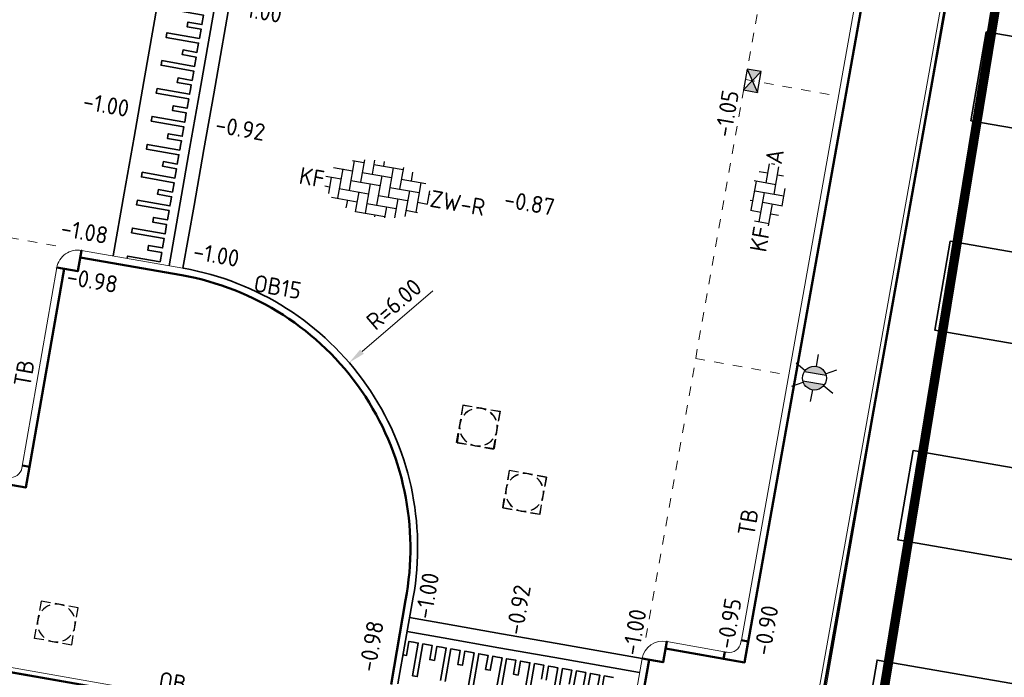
# Model space of a CAD drawing. Header units: metres. Extents: x 2514 to 227642, y 1683 to 852646.
# Tile 327 of 462: x 114019 to 114040, y 426258 to 426272. Entities that reach past the tile are written whole.
import ezdxf
from ezdxf.enums import TextEntityAlignment as Align
from ezdxf.lldxf.tags import DXFTag

# ---------------------------------------------------------------- set-up
doc = ezdxf.new("R2010")
doc.units = ezdxf.units.M
doc.linetypes.add('VW-1-1_STREEP', pattern=[2, 1, -1])
doc.linetypes.add('XX-CENTER', pattern=[8, 5, -1, 1, -1])
doc.layers.get('Defpoints').update_dxf_attribs({"color": 244, "lineweight": 35})
for name, color, linetype, lineweight in [('B-WE-KG-GRENS_PERCEEL-GV', 252, 'KG-PERCEEL', 18), ('B-WE-OG-BEBOUWING-GV', 4, 'Continuous', 35), ('N-WE-IE-MEUBILAIR_WEGMEUBILAIR_LICHTMAST-S', 7, 'Continuous', 25), ('N-WE-KG-WERKGRENS-G', 7, 'XX-CENTER', 35), ('N-WE-RI-HWA_KOLK-S', 150, 'Continuous', 25), ('N-WE-RI-PUT-OPHOOGTEBRENGEN-S', 7, 'Continuous', 25), ('N-WE-VH-DREMPEL_BESTRAAT-G', 1, 'Continuous', 35), ('N-WE-VH-KANTOPSLUITING-T18', 1, 'Continuous', 18), ('N-WE-VH-KANTOPSLUITING_ACHTERKANTBAND-G', 1, 'Continuous', 50), ('N-WE-VH-KANTOPSLUITING_OPSLUITBAND_100X200-G', 1, 'Continuous', 18), ('N-WE-VH-KANTOPSLUITING_OPSLUITBAND_150X250-G', 1, 'Continuous', 35), ('N-WE-VH-KANTOPSLUITING_TROTTOIRBAND_130 150-G', 2, 'Continuous', 13), ('N-WE-VH-M', 7, 'Continuous', 18), ('N-WE-VH-NAP-T18', 1, 'Continuous', 18), ('N-WE-VH-VERHARDING_BETONSTRAATSTEEN-S', 1, 'Continuous', 25), ('N-WE-VH-VERHARDING_STRAATBAKSTEEN-S', 1, 'Continuous', 5), ('N-WE-VW-MARKERING_LANGS_STREEP_11_010-G', 7, 'VW-1-1_STREEP', 13)]:
    doc.layers.add(name, color=color, linetype=linetype, lineweight=lineweight)
doc.styles.add('ISO', font='NLCS-ISO.ttf')
doc.styles.add('NLCS-ISO', font='NLCS-ISO.ttf', dxfattribs={"height": 1.8})
doc.styles.add('NLCS-ISO-M200-T18', font='NLCS-ISO.ttf', dxfattribs={"height": 0.36})
doc.styles.get("Standard").update_dxf_attribs({"font": 'romans'})
tags = doc.linetypes.add('KG-PERCEEL', pattern='A,5.5,-2,["P",Standard,S=1.8,R=0,X=-0.5,Y=-0.9],-2,5.5,-2,[5,NLCS.SHX,S=0.75,R=0,X=0,Y=0],-2', length=19).pattern_tags.tags
tags[6] = DXFTag(74, 10)
doc.dimstyles.new('NLCS-M200-T18-PIJL_L2_H1', dxfattribs={"dimscale": 0.2, "dimtxt": 2.5, "dimasz": 1.8, "dimexe": 2, "dimexo": 2, "dimgap": 0.7, "dimtad": 1, "dimzin": 0, "dimdsep": 46, "dimtxsty": 'NLCS-ISO-M200-T18', "dimcen": 0, "dimdle": 2, "dimclrd": 256, "dimclre": 256, "dimclrt": 1, "dimadec": 1, "dimazin": 0, "dimtfac": 1, "dimtdec": 3, "dimtofl": 0, "dimtmove": 0, "dimatfit": 3, "dimfxl": 2, "dimfxlon": 1, "dimtfillclr": 256, "dimtolj": 1, "dimtzin": 0, "dimlwd": -1, "dimlwe": -1, "dimarcsym": 0})

# ---------------------------------------------------------------- blocks, each defined once
blk = doc.blocks.new('SVH-BSS_KEIFORMAAT_ELLEBOOG_KL-SO-flat-124')
at = {"layer": 'N-WE-VH-VERHARDING_BETONSTRAATSTEEN-S', "ltscale": 0.2}
for p, q in [((-0.03160158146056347, 0.2651760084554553), (0.03907270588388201, 0.6665453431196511)), ((0.08225017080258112, 0.6715900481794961), (0.1520953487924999, 0.6592915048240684)), ((-0.1772625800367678, 0.5040551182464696), (0.004815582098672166, 0.4719942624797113)), ((0.138799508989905, 0.02194059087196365), (0.2403075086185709, 0.5984189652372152)), ((0.2116338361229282, 0.4355770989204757), (0.3387737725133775, 0.4131899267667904)), ((-0.3476713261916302, -0.3188615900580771), (-0.2384198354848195, 0.3015931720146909)), ((-0.2841095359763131, 0.3096383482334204), (0.1752166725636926, 0.2287588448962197)), ((-0.274836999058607, 0.09477491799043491), (0.345617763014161, -0.01447657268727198)), ((-0.1772702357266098, -0.5620970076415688), (-0.06801874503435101, 0.05835775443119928)), ((0.3092005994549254, -0.221294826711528), (0.3735629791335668, 0.1442282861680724)), ((-0.3725019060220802, -0.1012586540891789), (-0.3112541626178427, -0.1120433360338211)), ((-0.1044359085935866, -0.1484604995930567), (0.3155101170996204, -0.2224058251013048)), ((0.0214489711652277, -0.6445098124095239), (0.1023823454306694, -0.1848776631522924)), ((-0.3607128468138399, -0.3165652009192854), (-0.1408530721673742, -0.3552787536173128)), ((0.06596518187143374, -0.3916959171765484), (0.2308867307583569, -0.4207357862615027)), ((-0.2819009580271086, -0.5436733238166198), (0.02954801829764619, -0.5985141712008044))]:
    blk.add_line(p, q, dxfattribs=at)
at = {"layer": 'N-WE-VH-VERHARDING_BETONSTRAATSTEEN-S', "style": 'NLCS-ISO'}
blk.add_attdef('KLEUR', text='', height=0.3600000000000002, rotation=80.01356215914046, dxfattribs=at).set_placement((0.11774534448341, 0.6686925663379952), align=Align.MIDDLE_LEFT)
at = {"layer": 'N-WE-VH-VERHARDING_BETONSTRAATSTEEN-S', "style": 'NLCS-ISO', "flags": 1}
blk.add_attdef('FUNCTIE', text='', height=0.3600000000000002, rotation=80.01356215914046, dxfattribs=at).set_placement((0.7101152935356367, -0.1014836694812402), align=Align.MIDDLE_CENTER)
at = {"layer": 'N-WE-VH-VERHARDING_BETONSTRAATSTEEN-S', "style": 'NLCS-ISO'}
blk.add_attdef('FORMAAT', text='', height=0.3600000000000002, rotation=80.01356215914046, dxfattribs=at).set_placement((-0.11774534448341, -0.6686925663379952), align=Align.MIDDLE_RIGHT)
blk = doc.blocks.new('SRI-PUT_OPHOOGTEBRENGEN-SO-flat-47')
at = {"layer": 'N-WE-RI-PUT-OPHOOGTEBRENGEN-S', "lineweight": -3}
for points in [[(-0.1347939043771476, 0.4273027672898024), (-0.3325070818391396, 0.4576817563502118), (-0.3628759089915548, 0.260034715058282)], [(0.1617262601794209, 0.3817419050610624), (-0.03595384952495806, 0.4121158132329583)], [(-0.3780628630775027, 0.1611946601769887), (-0.4084367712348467, -0.0364854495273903)], [(0.3822785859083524, -0.1580141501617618), (0.4126524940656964, 0.0396659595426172)], [(-0.4236237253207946, -0.135325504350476), (-0.4540027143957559, -0.3330386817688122), (-0.2563226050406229, -0.3634125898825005)], [(-0.1574825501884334, -0.3785995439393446), (0.04019755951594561, -0.4089734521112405)], [(0.1390376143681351, -0.4241604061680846), (0.3367177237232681, -0.4545343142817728), (0.3670916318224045, -0.2568542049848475)]]:
    blk.add_lwpolyline(points, dxfattribs=at)
at = {"layer": 'N-WE-RI-PUT-OPHOOGTEBRENGEN-S'}
blk.add_lwpolyline([(0.2605625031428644, 0.3665301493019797), (0.4582413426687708, 0.3361479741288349), (0.4278642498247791, 0.1385022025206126)], dxfattribs=at)
at = {"layer": 'N-WE-RI-PUT-OPHOOGTEBRENGEN-S', "lineweight": -3, "ltscale": 0.2}
for start, end in [(111.2599230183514, 141.259923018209), (66.26471523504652, 96.26471523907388), (21.26471524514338, 51.26471523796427), (156.2599230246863, 186.2599230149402), (336.2647152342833, 6.264715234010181), (201.259923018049, 231.2599230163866), (246.259923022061, 276.259923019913), (291.2647152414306, 321.2647152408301)]:
    blk.add_arc((0.002105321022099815, 0.001573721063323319), 0.3999999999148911, start, end, dxfattribs=at)
blk = doc.blocks.new('SRI-PUT_OPHOOGTEBRENGEN-SO-flat-53')
at = {"layer": 'N-WE-RI-PUT-OPHOOGTEBRENGEN-S', "lineweight": -3}
for points in [[(-0.1258697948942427, 0.4300161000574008), (-0.3229077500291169, 0.464504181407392), (-0.3573842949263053, 0.2675321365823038)], [(0.1696377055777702, 0.3782926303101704), (-0.02736729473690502, 0.4127749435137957)], [(-0.374625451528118, 0.1690296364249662), (-0.4091077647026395, -0.02797536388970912)], [(0.3789064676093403, -0.1659375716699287), (0.4133887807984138, 0.03106742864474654)], [(-0.4263489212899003, -0.1264778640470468), (-0.4608370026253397, -0.3235158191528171), (-0.2638320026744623, -0.3579981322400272)], [(-0.1653295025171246, -0.3752392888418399), (0.03167549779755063, -0.4097216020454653)], [(0.1301779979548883, -0.4269627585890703), (0.3271829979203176, -0.461445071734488), (0.3616653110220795, -0.2644400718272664)]]:
    blk.add_lwpolyline(points, dxfattribs=at)
at = {"layer": 'N-WE-RI-PUT-OPHOOGTEBRENGEN-S'}
blk.add_lwpolyline([(0.2681358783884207, 0.361026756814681), (0.4651394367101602, 0.3265362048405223), (0.4306546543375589, 0.1295656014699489)], dxfattribs=at)
at = {"layer": 'N-WE-RI-PUT-OPHOOGTEBRENGEN-S', "lineweight": -3, "ltscale": 0.2}
for start, end in [(110.0671454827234, 140.0671454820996), (65.07193770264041, 95.07193770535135), (20.07193770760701, 50.07193770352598), (155.0671454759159, 185.0671454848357), (335.0719377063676, 5.071937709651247), (200.0671454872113, 230.0671454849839), (245.0671454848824, 275.0671454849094), (290.0719377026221, 320.0719377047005)]:
    blk.add_arc((0.002137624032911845, 0.001529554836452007), 0.3999999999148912, start, end, dxfattribs=at)
blk = doc.blocks.new('SRI-PUT_OPHOOGTEBRENGEN-SO-flat-96')
at = {"layer": 'N-WE-RI-PUT-OPHOOGTEBRENGEN-S', "lineweight": -3}
for points in [[(-0.1294360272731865, 0.4271882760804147), (-0.3263808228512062, 0.4620127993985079), (-0.3612053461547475, 0.2650680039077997)], [(0.1659811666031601, 0.3749514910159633), (-0.03096362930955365, 0.4097760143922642)], [(0.4265680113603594, 0.1257369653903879), (0.4613983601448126, 0.3227147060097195), (0.2644535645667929, 0.3575392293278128)], [(-0.378617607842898, 0.1665956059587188), (-0.4134421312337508, -0.03034918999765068)], [(0.3743312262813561, -0.1696802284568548), (0.4091557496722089, 0.02726456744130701)], [(-0.1702946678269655, -0.3779973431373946), (0.02665012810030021, -0.4128218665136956)], [(0.125122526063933, -0.430234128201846), (0.3221002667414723, -0.4650644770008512), (0.3569189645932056, -0.2681526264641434)]]:
    blk.add_lwpolyline(points, dxfattribs=at)
at = {"layer": 'N-WE-RI-PUT-OPHOOGTEBRENGEN-S'}
blk.add_lwpolyline([(-0.2687626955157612, -0.3605603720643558), (-0.4657060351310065, -0.3257276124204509), (-0.4308791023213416, -0.1288172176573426)], dxfattribs=at)
at = {"layer": 'N-WE-RI-PUT-OPHOOGTEBRENGEN-S', "lineweight": -3, "ltscale": 0.2}
for start, end in [(109.9723961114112, 139.9723961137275), (64.96760389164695, 94.96760389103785), (19.96760388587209, 49.96760389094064), (154.9723961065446, 184.9723961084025), (334.9676038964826, 4.967603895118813), (199.9723961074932, 229.9723961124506), (244.9723961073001, 274.9723961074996), (289.967603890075, 319.9676038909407)]:
    blk.add_arc((-0.002140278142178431, -0.001525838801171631), 0.3999999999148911, start, end, dxfattribs=at)
blk = doc.blocks.new('SRI-PUT_OPHOOGTEBRENGEN-SO-flat-115')
at = {"layer": 'N-WE-RI-PUT-OPHOOGTEBRENGEN-S', "lineweight": -3}
for points in [[(-0.1300432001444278, 0.4269473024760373), (-0.3270364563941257, 0.4614966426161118), (-0.3615805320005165, 0.2645333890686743)], [(0.1654466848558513, 0.3751232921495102), (-0.03154657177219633, 0.4096726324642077)], [(0.4263867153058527, 0.1263030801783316), (0.4609365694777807, 0.3232992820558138), (0.263943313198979, 0.3578486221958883)], [(-0.37885256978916, 0.1660517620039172), (-0.4133966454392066, -0.03091149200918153)], [(0.3745706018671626, -0.1691418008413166), (0.4091146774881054, 0.02782145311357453)], [(-0.1697558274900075, -0.3781746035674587), (0.02723742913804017, -0.4127239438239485)], [(0.1257340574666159, -0.4299986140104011), (0.3227602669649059, -0.4645537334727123), (0.3572985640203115, -0.267623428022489)]]:
    blk.add_lwpolyline(points, dxfattribs=at)
at = {"layer": 'N-WE-RI-PUT-OPHOOGTEBRENGEN-S'}
blk.add_lwpolyline([(-0.2682481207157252, -0.3608752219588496), (-0.4652399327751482, -0.3263176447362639), (-0.4306933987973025, -0.1293887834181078)], dxfattribs=at)
at = {"layer": 'N-WE-RI-PUT-OPHOOGTEBRENGEN-S', "lineweight": -3}
for start_param, end_param in [(5.236029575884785, 5.759628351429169), (4.450547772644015, 4.974146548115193), (3.665149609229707, 4.188748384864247), (6.021427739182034, 6.545026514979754), (2.87975144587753, 3.403350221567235), (0.5236405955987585, 1.047239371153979), (1.309038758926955, 1.832637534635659), (2.094353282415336, 2.617952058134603)]:
    blk.add_ellipse((-0.002138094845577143, -0.001528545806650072), major_axis=(-0.3939836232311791, 0.06911515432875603), ratio=0.9998476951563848, start_param=start_param, end_param=end_param, dxfattribs=at)
blk = doc.blocks.new('SRI-PUT_OPHOOGTEBRENGEN-SO-flat-116')
at = {"layer": 'N-WE-RI-PUT-OPHOOGTEBRENGEN-S', "lineweight": -3}
for points in [[(-0.130043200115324, 0.4269473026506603), (-0.3270364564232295, 0.4614966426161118), (-0.3615805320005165, 0.264533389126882)], [(0.1654466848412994, 0.3751232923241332), (-0.03154657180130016, 0.4096726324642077)], [(0.4263867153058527, 0.1263030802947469), (0.4609365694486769, 0.3232992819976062), (0.2639433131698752, 0.357848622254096)], [(-0.3788525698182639, 0.1660517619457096), (-0.4133966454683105, -0.03091149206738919)], [(0.374570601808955, -0.1691418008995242), (0.4091146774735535, 0.02782145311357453)], [(-0.1697558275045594, -0.3781746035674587), (0.02723742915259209, -0.4127239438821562)], [(0.1257340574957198, -0.4299986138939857), (0.3227602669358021, -0.46455373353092), (0.3572985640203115, -0.2676234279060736)]]:
    blk.add_lwpolyline(points, dxfattribs=at)
at = {"layer": 'N-WE-RI-PUT-OPHOOGTEBRENGEN-S'}
blk.add_lwpolyline([(-0.2682481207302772, -0.3608752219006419), (-0.4652399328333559, -0.3263176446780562), (-0.4306933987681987, -0.1293887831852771)], dxfattribs=at)
at = {"layer": 'N-WE-RI-PUT-OPHOOGTEBRENGEN-S', "lineweight": -3}
for start_param, end_param in [(5.236029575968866, 5.759628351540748), (4.450547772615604, 4.97414654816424), (3.665149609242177, 4.188748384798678), (6.021427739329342, 6.545026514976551), (2.87975144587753, 3.403350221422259), (0.5236405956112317, 1.047239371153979), (1.30903875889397, 1.832637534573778), (2.09435328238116, 2.617952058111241)]:
    blk.add_ellipse((-0.002138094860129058, -0.001528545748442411), major_axis=(-0.3939836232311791, 0.06911515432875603), ratio=0.9998476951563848, start_param=start_param, end_param=end_param, dxfattribs=at)
blk = doc.blocks.new('N-SRI-KOLK_STRAAT_450X300-SO')
h = blk.add_hatch(color=256)
h.dxf.hatch_style = 1
h.paths.add_polyline_path([(-7.122080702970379e-14, 0.7499999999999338), (-1.125000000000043, 1.49999999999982), (-1.125000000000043, 4.75175454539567e-14)])
h.paths.add_polyline_path([(1.1249999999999, 1.49999999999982), (-7.122080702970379e-14, 0.7499999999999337), (1.1249999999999, 4.75175454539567e-14)])
for p, q in [((-1.125000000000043, 4.75175454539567e-14), (1.1249999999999, 1.49999999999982)), ((1.1249999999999, 4.75175454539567e-14), (-1.125000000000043, 1.49999999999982))]:
    blk.add_line(p, q)
at = {"flags": 128}
blk.add_lwpolyline([(-1.125000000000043, 4.75175454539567e-14), (1.1249999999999, 4.75175454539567e-14), (1.1249999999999, 1.49999999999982), (-1.125000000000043, 1.49999999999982)], close=True, dxfattribs=at)
blk = doc.blocks.new('hoekblok inw. 25')
at = {"layer": 'N-WE-VH-KANTOPSLUITING_ACHTERKANTBAND-G', "ltscale": 0.2, "flags": 128}
blk.add_lwpolyline([(-0.4500000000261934, 0.150000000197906), (-0.4499999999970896, 1.164153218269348e-10), (-1.455191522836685e-11, 5.820766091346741e-11), (-1.455191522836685e-11, 0.4500000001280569), (-0.1500000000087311, 0.4500000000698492)], dxfattribs=at)
at = {"layer": 'N-WE-VH-KANTOPSLUITING_TROTTOIRBAND_130 150-G', "ltscale": 0.2, "flags": 128}
blk.add_lwpolyline([(-0.1500000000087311, 0.4500000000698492), (-0.150000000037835, 0.400000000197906, -0.4142135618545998), (-0.4000000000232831, 0.150000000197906), (-0.4500000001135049, 0.1500000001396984)], format="xyb", dxfattribs=at)
blk = doc.blocks.new('*D525')
at = {"layer": 'Defpoints', "color": 0, "ltscale": 0.2, "transparency": 16777216}
for p in [(114025.674272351, 426264.7525895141), (114021.124384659, 426260.8412570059)]:
    blk.add_point(p, dxfattribs=at)
at = {"layer": 'N-WE-VH-M', "ltscale": 0.2, "transparency": 16777216}
blk.add_line((114027.4426620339, 426266.2727940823), (114025.9472656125, 426264.9872694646), dxfattribs=at)
blk.add_solid([(114025.9081522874, 426265.0327683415), (114025.9863789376, 426264.9417705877), (114025.674272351, 426264.7525895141)], dxfattribs=at)
at = {"layer": 'N-WE-VH-M', "color": 1, "ltscale": 0.2, "transparency": 16777216, "insert": (114026.6228560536, 426265.9900324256), "char_height": 0.36, "attachment_point": 5, "rotation": 40.68415746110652, "style": 'NLCS-ISO-M200-T18'}
blk.add_mtext('\\A1;R=6.00', dxfattribs=at)
blk = doc.blocks.new('SVH-BSS_KEIFORMAAT_ELLEBOOG-SO')
at = {"ltscale": 0.1}
for p, q in [((-3.104154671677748, 2.485541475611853), (-1.871609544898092, 2.485541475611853)), ((-2.92160954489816, 2.48554147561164), (-2.92160954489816, -0.6644585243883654)), ((-1.871609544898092, 2.805519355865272), (-1.871609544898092, 0.3855414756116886)), ((-0.8216095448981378, 2.941359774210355), (-0.8216095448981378, 1.435541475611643)), ((-0.8216095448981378, 2.485541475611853), (2.32839045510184, 2.485541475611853)), ((0.2283904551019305, 2.970445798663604), (0.2283904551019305, 2.485541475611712)), ((1.278390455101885, 2.485541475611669), (1.278390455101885, -0.664458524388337)), ((2.32839045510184, 2.709488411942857), (2.32839045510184, 0.3855414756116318)), ((3.378390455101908, 2.384775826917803), (3.378390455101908, 1.4355414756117)), ((-4.954776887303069, 1.435541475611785), (-2.92160954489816, 1.435541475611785)), ((-3.971609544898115, 1.435541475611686), (-3.971609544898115, -1.71445852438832)), ((-1.871609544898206, 1.435541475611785), (1.278390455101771, 1.435541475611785)), ((0.2283904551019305, 1.435541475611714), (0.2283904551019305, -1.714458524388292)), ((2.328390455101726, 1.435541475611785), (4.954776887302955, 1.435541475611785)), ((4.428390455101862, 1.435541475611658), (4.428390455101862, -1.714458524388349)), ((-5.610382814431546, 0.3855414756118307), (-3.971609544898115, 0.3855414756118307)), ((-5.02160954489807, 0.3855414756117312), (-5.02160954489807, -1.36993364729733)), ((-2.92160954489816, 0.3855414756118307), (0.2283904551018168, 0.3855414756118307)), ((-0.8216095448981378, 0.385541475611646), (-0.8216095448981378, -2.76445852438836)), ((1.278390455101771, 0.3855414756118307), (4.428390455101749, 0.3855414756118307)), ((3.378390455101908, 0.3855414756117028), (3.378390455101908, -2.384775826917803)), ((5.47839045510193, 0.7434310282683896), (5.47839045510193, -0.6644585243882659)), ((5.478390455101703, 0.3855414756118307), (5.610382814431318, 0.3855414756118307)), ((-5.515026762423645, -0.6644585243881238), (-5.02160954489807, -0.6644585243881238)), ((-3.971609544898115, -0.6644585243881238), (-0.8216095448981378, -0.6644585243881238)), ((-1.871609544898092, -0.6644585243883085), (-1.871609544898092, -2.805519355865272)), ((0.2283904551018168, -0.6644585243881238), (3.378390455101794, -0.6644585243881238)), ((2.32839045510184, -0.6644585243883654), (2.32839045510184, -2.709488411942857)), ((4.428390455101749, -0.6644585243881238), (5.515026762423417, -0.6644585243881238)), ((-4.622465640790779, -1.714458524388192), (-1.871609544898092, -1.714458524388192)), ((-2.92160954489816, -1.714458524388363), (-2.92160954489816, -2.545893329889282)), ((-0.8216095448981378, -1.714458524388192), (2.32839045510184, -1.714458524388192)), ((1.278390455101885, -1.714458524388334), (1.278390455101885, -2.895995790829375)), ((3.378390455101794, -1.714458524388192), (4.622465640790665, -1.714458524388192)), ((-1.871609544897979, -2.764458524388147), (1.278390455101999, -2.764458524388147)), ((0.2283904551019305, -2.764458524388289), (0.2283904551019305, -2.970445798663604))]:
    blk.add_line(p, q, dxfattribs=at)
at = {"style": 'NLCS-ISO'}
blk.add_attdef('FORMAAT', text='', height=1.8, dxfattribs=at).set_placement((-5.710382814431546, -4.440892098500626e-15), align=Align.MIDDLE_RIGHT)
blk.add_attdef('KLEUR', text='', height=1.8, dxfattribs=at).set_placement((5.710382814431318, 0), align=Align.MIDDLE_LEFT)
at = {"style": 'NLCS-ISO', "flags": 1}
blk.add_attdef('FUNCTIE', text='', height=1.8, dxfattribs=at).set_placement((0.1159930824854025, -3.584775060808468), align=Align.MIDDLE_CENTER)
blk = doc.blocks.new('N-SIE-WEG_LICHTMAST-SO')
h = blk.add_hatch(color=256)
h.paths.add_polyline_path([(1.162672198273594, 0.5, 0.6585046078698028), (-1.162672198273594, 0.5)])
h.paths.add_polyline_path([(-1.162672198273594, -0.5, 0.6585046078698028), (1.162672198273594, -0.5)])
at = {"flags": 128}
for points in [[(8.349587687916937e-10, 1.265625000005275), (1.669846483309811e-09, 2.53125000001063)], [(-2.192125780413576, 1.265625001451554), (-1.096064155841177, 0.6328125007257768)], [(1.096064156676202, 0.6328124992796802), (2.192125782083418, 1.26562499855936)], [(-1.162672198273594, 0.5), (1.162672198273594, 0.5)], [(-2.192125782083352, -1.26562499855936), (-1.096064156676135, -0.6328124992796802)], [(-1.162672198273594, -0.5), (1.162672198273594, -0.5)], [(2.192125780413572, -1.265625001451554), (1.096064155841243, -0.6328125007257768)], [(-8.349587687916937e-10, -1.265625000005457), (-1.669775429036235e-09, -2.53125000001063)]]:
    blk.add_lwpolyline(points, dxfattribs=at)
at = {"ltscale": 0.5}
blk.add_circle((0, 0), 1.265625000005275, dxfattribs=at)
at = {"style": 'NLCS-ISO'}
blk.add_attdef('TYPE', text='', height=1.8, dxfattribs=at).set_placement((1.669846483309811e-09, 2.53125000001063), align=Align.BOTTOM_CENTER)

msp = doc.modelspace()

# ---------------------------------------------------------------- linework, layer by layer
at = {"layer": 'B-WE-KG-GRENS_PERCEEL-GV', "ltscale": 0.2}
msp.add_lwpolyline([(114062.8450000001, 426243.5530000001), (114065.0330000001, 426252.4210000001), (114067.6470000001, 426260.8630000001), (114069.8670000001, 426271.8510000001), (114069.5000000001, 426279.0680000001), (114069.4870000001, 426279.3210000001), (114069.4810000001, 426279.3450000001), (114040.3820000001, 426284.3720000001), (114035.3080000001, 426255.2190000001)], dxfattribs=at)
msp.add_lwpolyline([(114021.3100000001, 426257.6980000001), (113993.6960000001, 426262.5230000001), (113993.0600000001, 426258.8580000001), (113993.6310000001, 426258.7590000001), (113990.1270000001, 426238.5500000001), (114017.1700000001, 426233.8890000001)], close=True, dxfattribs=at)
at = {"layer": 'B-WE-OG-BEBOUWING-GV'}
for points in [[(114053.6440000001, 426272.7440000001), (114043.1110000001, 426274.5650000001), (114042.9650000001, 426273.7200000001), (114042.5250000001, 426271.1740000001), (114039.1640000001, 426271.7550000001), (114038.8390000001, 426269.8750000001), (114042.2040000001, 426269.2930000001), (114042.3450000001, 426270.1320000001), (114052.8780000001, 426268.3110000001)], [(114052.8780000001, 426268.3110000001), (114042.3450000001, 426270.1320000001), (114042.2040000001, 426269.2930000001), (114041.7630000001, 426266.7410000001), (114038.4000000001, 426267.3230000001), (114038.0750000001, 426265.4430000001), (114041.4420000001, 426264.8610000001), (114041.5860000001, 426265.6960000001), (114052.1120000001, 426263.8770000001)], [(114052.1120000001, 426263.8770000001), (114041.5860000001, 426265.6960000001), (114041.4420000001, 426264.8610000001), (114041.0010000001, 426262.3080000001), (114037.6160000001, 426262.8930000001), (114037.2900000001, 426261.0060000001), (114040.6790000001, 426260.4200000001), (114040.8240000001, 426261.2620000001), (114051.3460000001, 426259.4430000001)], [(114051.3460000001, 426259.4430000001), (114040.8240000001, 426261.2620000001), (114040.6790000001, 426260.4200000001), (114040.2390000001, 426257.8720000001), (114036.8520000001, 426258.4570000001), (114036.5270000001, 426256.5740000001), (114039.9170000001, 426255.9880000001), (114040.0620000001, 426256.8270000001), (114050.5800000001, 426255.0090000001)]]:
    msp.add_lwpolyline(points, close=True, dxfattribs=at)
at = {"layer": 'N-WE-KG-WERKGRENS-G', "ltscale": 0.5, "const_width": 0.2, "flags": 128}
msp.add_lwpolyline([(113539.652279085, 426425.5412106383), (113533.0340909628, 426426.5791235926), (113512.9782457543, 426310.8847958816), (113509.1064324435, 426305.0945293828), (113507.0385492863, 426292.7302907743), (113504.7284924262, 426279.3961117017), (113497.9494003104, 426267.3921159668), (113491.7208633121, 426263.9048379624), (113496.1355920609, 426256.3650487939), (113502.4347103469, 426260.0533347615, -0.182231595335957), (113509.8381920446, 426261.3180978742, -0.1265435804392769), (113516.6420836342, 426258.0895188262), (113523.8278889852, 426262.8288429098), (113521.6679732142, 426266.1037264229), (113525.9803435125, 426265.333951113), (113539.2905981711, 426339.571103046), (113541.8631476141, 426353.1057901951), (113543.7162205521, 426365.7201010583), (113550.1777698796, 426401.9050045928), (113551.5469573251, 426409.7795206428), (113574.5526975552, 426405.7343493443), (113573.156648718, 426397.5063470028), (113607.197894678, 426391.5727975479), (113606.9142502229, 426389.9455067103), (113619.1620951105, 426387.8447471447), (113613.6087416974, 426356.274736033), (113601.1821113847, 426358.275508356), (113600.8450975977, 426356.1823437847), (113597.954214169, 426356.6477957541), (113593.5617591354, 426350.5466004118), (113574.969947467, 426354.0026656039), (113574.3273543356, 426350.5458527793), (113615.6336975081, 426343.6905546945), (113593.5702554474, 426263.6985742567, 0.3569730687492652), (113596.5830726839, 426256.8902831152), (113595.2709839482, 426248.6984516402), (113599.4871594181, 426248.0231452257), (113601.0536825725, 426254.867526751), (113602.7197240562, 426255.8687238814), (113636.9005713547, 426249.8431640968), (113711.2389803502, 426237.2511108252), (113711.0777687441, 426236.3496679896), (113716.5261442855, 426235.5332054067), (113716.6852635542, 426236.5950318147), (113718.511701, 426236.321332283), (113734.1034403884, 426277.3534650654), (113735.8654120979, 426278.6174472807), (113776.1818243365, 426271.5747338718), (113774.5638994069, 426262.9961682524), (113804.2562043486, 426257.9996471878), (113798.2735707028, 426223.7590290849), (113796.4691464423, 426212.7429524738), (113816.7165562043, 426209.188839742), (113821.5323373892, 426236.9789968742), (113822.4490687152, 426236.8201356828), (113823.38833277, 426242.0342413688), (113822.1323202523, 426242.2604982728), (113830.1083612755, 426272.9398445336), (113832.685215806, 426287.5706428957), (113850.9831861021, 426284.5433071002), (113878.7994393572, 426279.9897636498), (113865.1983636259, 426203.1315663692), (113884.2455567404, 426200.0972019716), (113884.4584503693, 426196.3744948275), (113883.4462890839, 426190.3971485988), (113921.2140000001, 426183.9780000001), (113921.481976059, 426185.3275854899), (113923.7777291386, 426184.8717367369), (113926.2232249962, 426198.0930685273), (113928.4491152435, 426210.7447915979), (113964.9069031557, 426204.420211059), (113960.4060152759, 426178.6016884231), (113963.5606829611, 426178.1335564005), (113967.734234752, 426203.4009414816), (113997.5153878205, 426198.1933851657), (113998.7020368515, 426198.0055080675), (113998.9570123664, 426199.6159568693), (114022.3754448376, 426195.6334693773), (114018.2607056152, 426170.6206087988), (114024.1765174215, 426169.6474285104), (114029.0852568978, 426200.3945424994), (114026.4476302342, 426200.7179957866), (114031.4993138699, 426230.0875903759), (114054.4400266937, 426226.247727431), (114057.4768892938, 426225.6957474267), (114056.840923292, 426222.1968138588), (114059.9608219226, 426221.6264026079), (114065.6499488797, 426244.3542597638), (114035.5896716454, 426249.2175020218), (114041.1837957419, 426283.3985683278), (114056.0732291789, 426280.708981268), (114056.7206299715, 426283.6982477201), (114042.1852910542, 426286.163808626), (114046.9153247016, 426313.1603005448), (114065.3402521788, 426310.078427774), (114066.4022349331, 426316.8040441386), (114058.9155967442, 426317.8790328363), (114056.3003604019, 426327.3435905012), (114067.790207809, 426392.7723291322), (114039.1454551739, 426397.9085126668), (113967.8045218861, 426410.126775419), (113958.5803724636, 426362.9094672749), (114027.8585571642, 426351.3923301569), (114036.5560651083, 426349.8263668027), (114034.3171222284, 426336.7938232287), (114032.0431370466, 426337.1942331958), (114031.4974643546, 426333.9472217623), (114035.3431823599, 426333.2826994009), (114031.4092491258, 426310.1622626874), (113989.981836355, 426317.4523253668), (113994.2103992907, 426340.5503829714), (114008.8701171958, 426338.0226935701), (114009.5246668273, 426341.4332813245), (113875.2078471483, 426365.5126336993)], format="xyb", dxfattribs=at)
at = {"layer": 'N-WE-VH-DREMPEL_BESTRAAT-G'}
for points in [[(114020.6776672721, 426267.0122218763), (114020.9117774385, 426268.3417668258), (114021.119875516, 426269.5235854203), (114021.3279735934, 426270.7054040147), (114021.7181576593, 426272.9213148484)], [(114021.8594858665, 426266.8041237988), (114022.093596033, 426268.1336687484), (114022.3016941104, 426269.3154873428), (114022.5097921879, 426270.4973059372), (114022.9005166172, 426272.7162855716)], [(114022.1549405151, 426266.7520992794), (114022.3890506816, 426268.081644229), (114022.5971487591, 426269.2634628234), (114022.8052468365, 426270.4452814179), (114023.1989541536, 426272.6812012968)], [(114022.6076280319, 426272.2062319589), (114021.9182338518, 426272.3276225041), (114021.9008923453, 426272.2291376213), (114022.5902865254, 426272.1077470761), (114022.5556035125, 426271.9107773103), (114022.2601488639, 426271.9628018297), (114022.2428073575, 426271.8643169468), (114022.5382620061, 426271.8122924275), (114022.5035789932, 426271.6153226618)], [(114022.5035789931, 426271.6153226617), (114021.8141848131, 426271.7367132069), (114021.7968433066, 426271.6382283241), (114022.4862374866, 426271.5168377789), (114022.4515544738, 426271.3198680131), (114022.1560998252, 426271.3718925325), (114022.1387583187, 426271.2734076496), (114022.4342129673, 426271.2213831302), (114022.3995299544, 426271.0244133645), (114021.7101357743, 426271.1458039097), (114021.6927942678, 426271.0473190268), (114022.382188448, 426270.9259284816), (114022.347505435, 426270.7289587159), (114022.0520507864, 426270.7809832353), (114022.0347092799, 426270.6824983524), (114022.3301639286, 426270.630473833), (114022.3128224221, 426270.5319889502), (114022.2954809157, 426270.4335040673), (114021.6060867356, 426270.5548946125), (114021.5887452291, 426270.4564097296), (114022.2781394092, 426270.3350191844), (114022.2434563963, 426270.1380494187), (114021.9480017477, 426270.1900739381), (114021.9306602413, 426270.0915890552), (114022.2261148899, 426270.0395645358), (114022.191431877, 426269.8425947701), (114021.5020376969, 426269.9639853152), (114021.4846961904, 426269.8655004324), (114022.1740903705, 426269.7441098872), (114022.1394073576, 426269.5471401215), (114021.843952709, 426269.5991646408), (114021.8266112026, 426269.500679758), (114022.1220658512, 426269.4486552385), (114022.1047243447, 426269.3501703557), (114022.0873828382, 426269.2516854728), (114021.3979886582, 426269.373076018), (114021.3806471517, 426269.2745911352), (114022.0700413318, 426269.15320059), (114022.0353583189, 426268.9562308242), (114021.7399036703, 426269.0082553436), (114021.7225621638, 426268.9097704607), (114022.0180168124, 426268.8577459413), (114021.9833337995, 426268.6607761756), (114021.2939396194, 426268.7821667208), (114021.2765981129, 426268.6836818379), (114021.9659922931, 426268.5622912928), (114021.9313092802, 426268.365321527), (114021.6358546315, 426268.4173460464), (114021.6185131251, 426268.3188611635), (114021.9139677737, 426268.2668366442), (114021.8966262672, 426268.1683517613), (114021.8792847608, 426268.0698668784), (114021.1898905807, 426268.1912574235), (114021.1725490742, 426268.0927725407), (114021.8619432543, 426267.9713819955), (114021.8272602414, 426267.7744122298), (114021.5318055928, 426267.8264367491), (114021.5144640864, 426267.7279518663), (114021.809918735, 426267.6759273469), (114021.7752357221, 426267.4789575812), (114021.085841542, 426267.6003481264), (114021.0685000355, 426267.5018632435), (114021.7578942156, 426267.3804726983), (114021.7232112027, 426267.1835029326), (114021.4277565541, 426267.2355274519), (114021.4104150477, 426267.1370425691), (114021.7058696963, 426267.0850180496), (114021.6711866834, 426266.8880482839), (114020.9817925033, 426267.0094388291), (114020.9731219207, 426266.9601973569)], [(114031.8786749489, 426258.4906136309), (114030.0811459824, 426258.807127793), (114028.899327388, 426259.0152258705), (114027.7175087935, 426259.2233239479), (114026.9544175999, 426259.3576912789)], [(114031.8259661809, 426258.1952794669), (114030.029121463, 426258.5116731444), (114028.8473028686, 426258.7197712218), (114027.6654842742, 426258.9278692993), (114026.9023930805, 426259.0622366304)], [(114026.8156855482, 426258.5698122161), (114026.8893825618, 426258.5568354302), (114026.9414070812, 426258.8522900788), (114027.0398919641, 426258.8349485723), (114027.1383768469, 426258.8176070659), (114027.0169863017, 426258.1282128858), (114027.1154711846, 426258.1108713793), (114027.2368617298, 426258.8002655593), (114027.4338314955, 426258.7655825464), (114027.3818069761, 426258.4701278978), (114027.480291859, 426258.4527863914), (114027.5323163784, 426258.74824104), (114027.6308012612, 426258.7308995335), (114027.7292861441, 426258.7135580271), (114027.6078955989, 426258.024163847)], [(114027.7063804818, 426258.0068223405), (114027.827771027, 426258.6962165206), (114028.0247407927, 426258.6615335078), (114027.9727162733, 426258.3660788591), (114028.0712011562, 426258.3487373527), (114028.1232256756, 426258.6441920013), (114028.3201954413, 426258.6095089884), (114028.1988048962, 426257.9201148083)], [(114028.297289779, 426257.9027733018), (114028.4186803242, 426258.592167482), (114028.6156500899, 426258.557484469), (114028.5636255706, 426258.2620298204), (114028.6621104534, 426258.244688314), (114028.7141349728, 426258.5401429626), (114028.8126198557, 426258.5228014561), (114028.9111047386, 426258.5054599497), (114028.7897141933, 426257.8160657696)], [(114028.8881990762, 426257.798724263), (114029.0095896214, 426258.4881184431), (114029.2065593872, 426258.4534354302), (114029.1545348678, 426258.1579807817), (114029.2530197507, 426258.1406392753), (114029.3050442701, 426258.4360939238), (114029.5020140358, 426258.4014109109), (114029.3806234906, 426257.7120167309)], [(114029.4791083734, 426257.6946752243), (114029.6004989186, 426258.3840694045), (114029.7974686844, 426258.3493863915), (114029.745444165, 426258.0539317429)], [(114029.8439290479, 426258.0365902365), (114029.8959535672, 426258.3320448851), (114029.9944384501, 426258.3147033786), (114030.092923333, 426258.2973618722), (114029.9715327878, 426257.6079676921)], [(114030.0700176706, 426257.5906261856), (114030.1914082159, 426258.2800203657), (114030.3883779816, 426258.2453373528), (114030.3363534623, 426257.9498827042)], [(114030.4348383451, 426257.9325411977), (114030.4868628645, 426258.2279958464), (114030.6838326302, 426258.1933128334), (114030.562442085, 426257.5039186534)], [(114030.6609269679, 426257.4865771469), (114030.7823175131, 426258.175971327), (114030.9792872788, 426258.1412883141), (114030.9272627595, 426257.8458336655)], [(114031.0257476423, 426257.828492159), (114031.0777721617, 426258.1239468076), (114031.2747419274, 426258.0892637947)]]:
    msp.add_lwpolyline(points, dxfattribs=at)
at = {"layer": 'N-WE-VH-KANTOPSLUITING_ACHTERKANTBAND-G', "ltscale": 0.2}
for p, q in [((114023.0894499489, 426257.3983205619), (113967.0243155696, 426267.2704335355)), ((114022.1288371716, 426266.6043879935), (114019.9795584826, 426266.9828392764))]:
    msp.add_line(p, q, dxfattribs=at)
for points in [[(114056.6871819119, 426243.0723286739), (114033.7842394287, 426246.9702372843), (114035.5824149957, 426257.0456516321), (114040.4570311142, 426284.3587672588), (114055.211, 426281.81)], [(114032.3748196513, 426258.7068062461), (114034.047939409, 426258.4082018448), (114038.3173381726, 426282.3302049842), (114036.2968476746, 426282.6908052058)], [(114019.4842944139, 426266.7656449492), (114019.4841227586, 426266.7646664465), (114019.927636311, 426266.6868624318), (114020.0054766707, 426267.130583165), (114020.0049121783, 426267.1306821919)], [(114031.878674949, 426258.4906136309), (114032.3232133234, 426258.4126298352), (114032.4007379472, 426258.8545507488), (114032.3981204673, 426258.8550099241)], [(114031.6536368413, 426256.3759453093), (114032.0264194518, 426258.464695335)]]:
    msp.add_lwpolyline(points, dxfattribs=at)
at = {"layer": 'N-WE-VH-KANTOPSLUITING_ACHTERKANTBAND-G', "ltscale": 0.2, "flags": 128}
for points in [[(114018.902537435, 426262.5522205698), (114019.6368129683, 426266.7378805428)], [(114026.868407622, 426259.7295162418), (114026.563920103, 426257.9404388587)]]:
    msp.add_lwpolyline(points, dxfattribs=at)
at = {"layer": 'N-WE-VH-KANTOPSLUITING_ACHTERKANTBAND-G', "ltscale": 0.2}
msp.add_arc((114021.1041003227, 426260.8267518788), 5.86780748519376, 349.2226818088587, 79.94246006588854, dxfattribs=at)
at = {"layer": 'N-WE-VH-KANTOPSLUITING_OPSLUITBAND_100X200-G', "ltscale": 0.2}
msp.add_line((113966.9438594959, 426267.3861389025), (114023.2047147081, 426257.4795628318), dxfattribs=at)
msp.add_lwpolyline([(114056.6704039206, 426242.9737462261), (114033.6680836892, 426246.8885681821), (114035.4839705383, 426257.0632211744), (114040.376058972, 426284.4742364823), (114055.2280229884, 426281.9085404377)], dxfattribs=at)
at = {"layer": 'N-WE-VH-KANTOPSLUITING_OPSLUITBAND_150X250-G', "ltscale": 0.2, "flags": 128}
msp.add_lwpolyline([(114026.7046221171, 426257.9580543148), (114027.0310521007, 426259.7870844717, 0.4148920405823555), (114022.1648750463, 426266.7503499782), (114022.1549405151, 426266.7520992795)], format="xyb", dxfattribs=at)
at = {"layer": 'N-WE-VH-KANTOPSLUITING_TROTTOIRBAND_130 150-G', "ltscale": 0.2, "flags": 128}
msp.add_lwpolyline([(114033.9792717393, 426258.8771980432), (114038.1035610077, 426281.9861335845)], dxfattribs=at)
for points in [[(114022.1549405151, 426266.7520992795), (114020.0054766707, 426267.130583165, 0.4147234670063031), (114019.4841227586, 426266.7646664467), (114018.7438220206, 426262.5171168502)], [(114031.6288794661, 426257.0909766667), (114031.878674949, 426258.4906136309, -0.4142135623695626), (114032.4007379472, 426258.8545507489), (114033.7032822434, 426258.6220835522)]]:
    msp.add_lwpolyline(points, format="xyb", dxfattribs=at)
at = {"layer": 'N-WE-VW-MARKERING_LANGS_STREEP_11_010-G', "ltscale": 0.2, "flags": 128}
for points in [[(114031.957737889, 426258.933613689), (114036.1744280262, 426282.5602834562)], [(113992.4781088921, 426271.9774175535), (114019.5615079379, 426267.2086716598)], [(114034.0660829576, 426270.7469485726), (114036.0349721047, 426270.3955577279)], [(114033.0119104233, 426264.8402811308), (114034.9807995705, 426264.4888902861)]]:
    msp.add_lwpolyline(points, dxfattribs=at)

# ---------------------------------------------------------------- block references
at = {"rotation": 350.0711433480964}
for p in [(114018.8249460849, 426262.1089603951), (114034.0479621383, 426258.4083316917)]:
    msp.add_blockref('hoekblok inw. 25', p, dxfattribs=at)
at = {"layer": 'N-WE-IE-MEUBILAIR_WEGMEUBILAIR_LICHTMAST-S', "xscale": 0.2, "yscale": 0.2, "zscale": 0.2, "rotation": 350.1566500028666}
msp.add_blockref('N-SIE-WEG_LICHTMAST-SO', (114035.5257597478, 426264.4277140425), dxfattribs=at)
at = {"layer": 'N-WE-RI-HWA_KOLK-S', "ltscale": 0.2, "xscale": 0.1999999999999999, "yscale": 0.1999999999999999, "zscale": 0.1999999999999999, "rotation": 259.8808700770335}
msp.add_blockref('N-SRI-KOLK_STRAAT_450X300-SO', (114034.0660829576, 426270.7469485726), dxfattribs=at)
at = {"layer": 'N-WE-RI-PUT-OPHOOGTEBRENGEN-S', "ltscale": 0.2}
for name, p in [('SRI-PUT_OPHOOGTEBRENGEN-SO-flat-115', (114028.4113731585, 426263.3905218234)), ('SRI-PUT_OPHOOGTEBRENGEN-SO-flat-47', (114028.4119699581, 426263.3904173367)), ('SRI-PUT_OPHOOGTEBRENGEN-SO-flat-116', (114029.3904646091, 426262.0084935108)), ('SRI-PUT_OPHOOGTEBRENGEN-SO-flat-53', (114029.3883270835, 426262.0069645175)), ('SRI-PUT_OPHOOGTEBRENGEN-SO-flat-96', (114019.4765814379, 426259.2444469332))]:
    msp.add_blockref(name, p, dxfattribs=at)
at = {"layer": 'N-WE-VH-VERHARDING_BETONSTRAATSTEEN-S', "extrusion": (0.014174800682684, -0.02020285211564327, 0.9996954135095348)}
ref = msp.add_blockref('SVH-BSS_KEIFORMAAT_ELLEBOOG-SO', (338171.7178211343, 283368.5210914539, -6995.538444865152), dxfattribs=dict(at, xscale=0.2000000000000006, yscale=0.2000000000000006, zscale=0.2000000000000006, rotation=314.9678780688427))
ref.add_attrib('FORMAAT', 'KF', dxfattribs={"layer": '0', "extrusion": (0.014174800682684, -0.02020285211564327, 0.9996954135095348), "height": 0.36, "rotation": 314.967878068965, "style": 'NLCS-ISO'}).set_placement((338170.9107039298, 283369.32911416, -6995.538444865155), align=Align.MIDDLE_RIGHT)
ref.add_attrib('KLEUR', 'ZW-R', dxfattribs={"layer": '0', "extrusion": (0.014174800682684, -0.02020285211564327, 0.9996954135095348), "height": 0.36, "rotation": 314.967878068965, "style": 'NLCS-ISO'}).set_placement((338172.5249383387, 283367.7130687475, -6995.538444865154), align=Align.MIDDLE_LEFT)
at = {"layer": 'N-WE-VH-VERHARDING_STRAATBAKSTEEN-S', "ltscale": 0.2}
msp.add_blockref('SVH-BSS_KEIFORMAAT_ELLEBOOG_KL-SO-flat-124', (114034.5360423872, 426268.2965692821), dxfattribs=at).add_auto_attribs({'FORMAAT': 'KF', 'KLEUR': 'A'})

# ---------------------------------------------------------------- texts
at = {"layer": 'N-WE-VH-KANTOPSLUITING-T18', "style": 'NLCS-ISO-M200-T18'}
for s, rotation, p in [('OB15', 350.0500476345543, (114023.6310855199, 426266.2673423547)), ('TB', 80.10862630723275, (114018.9208509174, 426264.2231665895)), ('TB', 80.10862630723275, (114034.2509355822, 426261.0694089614)), ('OB', 350.0500476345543, (114021.6180009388, 426257.8661979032))]:
    msp.add_text(s, height=0.36, rotation=rotation, dxfattribs=at).set_placement(p)
at = {"layer": 'N-WE-VH-NAP-T18', "style": 'ISO'}
for s, rotation, p in [('-1.00', 350.0500476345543, (114023.2534078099, 426272.1078819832)), ('-1.05', 80.10862630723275, (114033.7624325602, 426269.5050086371)), ('-1.00', 350.0500476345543, (114020.0155038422, 426270.1182089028)), ('-0.92', 350.0500476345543, (114022.8178040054, 426269.6266112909)), ('-0.87', 350.0500476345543, (114028.9343880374, 426268.0459653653)), ('-1.08', 350.0500476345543, (114019.5460798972, 426267.434818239)), ('-1.00', 350.0500476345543, (114022.3483800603, 426266.9432206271)), ('-0.98', 350.0500476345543, (114019.6721107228, 426266.4106351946)), ('-1.00', 80.10862630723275, (114027.4175572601, 426259.3079977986)), ('-0.92', 80.10862630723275, (114029.3436137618, 426258.9701165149)), ('-1.00', 80.10862630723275, (114031.8071820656, 426258.5379414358)), ('-0.95', 80.10862630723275, (114033.8039631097, 426258.6749779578)), ('-0.90', 80.10862630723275, (114034.5885565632, 426258.5373395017)), ('-0.98', 80.10862630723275, (114026.2268416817, 426258.1859615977))]:
    msp.add_text(s, height=0.36, rotation=rotation, dxfattribs=at).set_placement(p)

# ---------------------------------------------------------------- dimensions: what is measured, and where the dimension line sits
at = {"layer": 'N-WE-VH-M', "ltscale": 0.2}
dim = msp.add_radius_dim(center=(114021.124384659, 426260.8412570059), mpoint=(114025.674272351, 426264.7525895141), dimstyle='NLCS-M200-T18-PIJL_L2_H1', override={"dimpost": 'R=<>'}, dxfattribs=at)
dim.commit()
dim.dimension.update_dxf_attribs({"geometry": '*D525', "text_midpoint": (114026.6228560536, 426265.9900324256)})

doc.saveas('drawing.dxf')
